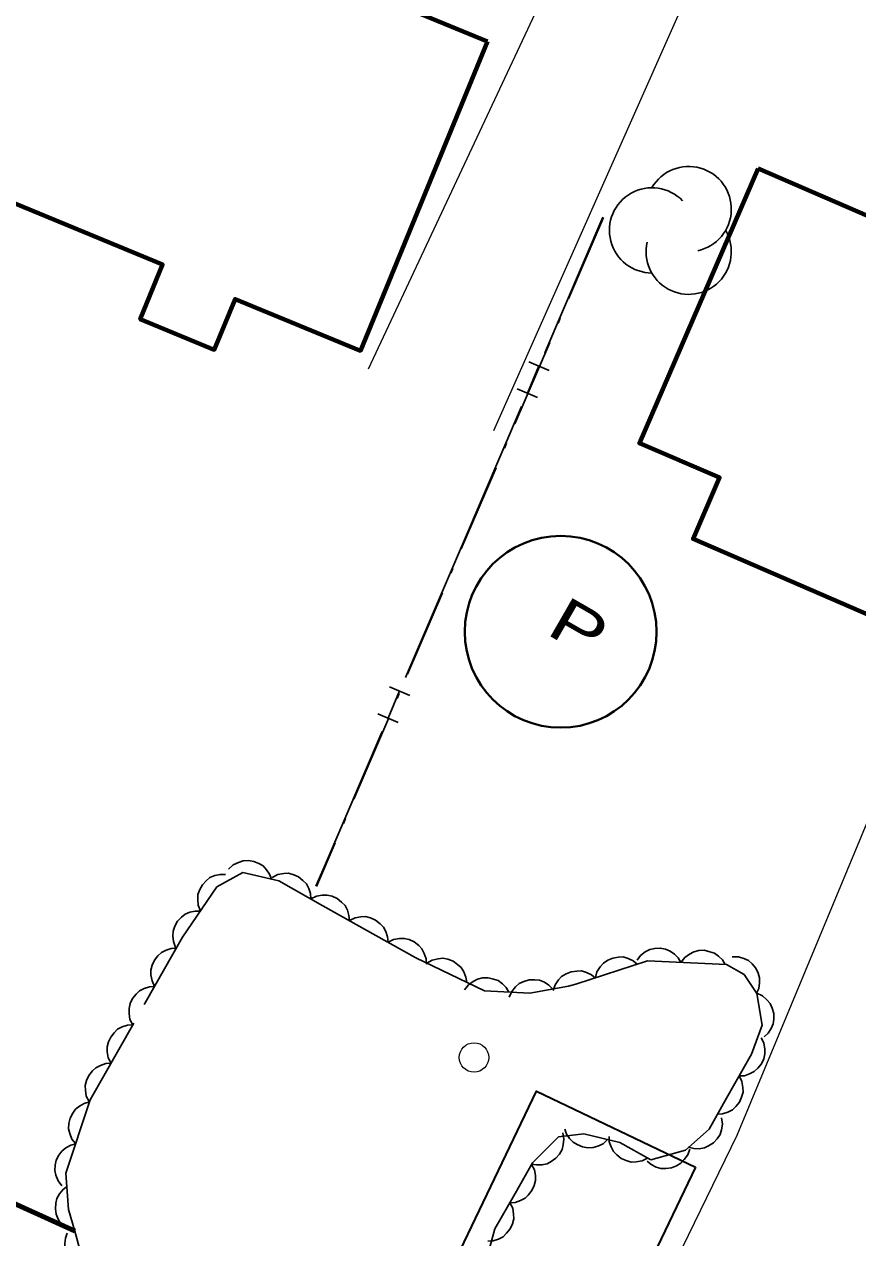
# Model space of a CAD drawing. Extents: x 355726 to 357533, y 5103782 to 5105258.
# Drawn here: x 356530.91 to 356559.19, y 5104521.9 to 5104563.09 of the extents above; entities that cross this region are included whole.
import ezdxf

# ---------------------------------------------------------------- set-up
doc = ezdxf.new("R2010")
doc.units = 0
doc.header["$LTSCALE"] = 0.6
doc.linetypes.add('DOT_DASHED', pattern=[7.7, 5, -1.2, 0.3, -1.2])
for name, color, linetype, lineweight in [('19', 7, 'Continuous', 13), ('31', 7, 'Continuous', 35), ('36', 7, 'Continuous', 13), ('37', 7, 'Continuous', 13), ('38', 7, 'Continuous', 40), ('41', 7, 'DOT_DASHED', 90), ('44', 7, 'Continuous', 25)]:
    doc.layers.add(name, color=color, linetype=linetype, lineweight=lineweight)

msp = doc.modelspace()

# ---------------------------------------------------------------- linework, layer by layer
at = {"layer": '19'}
for p, q in [((356551.45, 5104570.32), (356542.58, 5104551.38)), ((356546.84, 5104549.3), (356555.42, 5104568.63))]:
    msp.add_line(p, q, dxfattribs=at)
msp.add_lwpolyline([(356569.95, 5104562.46), (356568.17, 5104556.83), (356555.09, 5104525.37), (356544.57, 5104503.75)], dxfattribs=at)
at = {"layer": '31', "lineweight": 70}
for points in [[(356546.63, 5104562.5), (356542.31, 5104552.01), (356538.06, 5104553.76), (356537.35, 5104552.04), (356534.84, 5104553.08), (356535.6, 5104554.93), (356529.89, 5104557.29), (356527.77, 5104552.15), (356522.73, 5104554.22), (356524.95, 5104559.63), (356524.7, 5104559.73), (356528.24, 5104568.32), (356534.16, 5104565.88), (356534.78, 5104567.38), (356546.63, 5104562.5)], [(356555.81, 5104558.19), (356565.92, 5104553.82), (356561.94, 5104544.61), (356560.58, 5104545.2), (356559.63, 5104543.01), (356553.6, 5104545.62), (356554.5, 5104547.7), (356551.78, 5104548.87), (356555.81, 5104558.19)]]:
    msp.add_lwpolyline(points, close=True, dxfattribs=at)
at = {"layer": '31'}
msp.add_lwpolyline([(356553.69, 5104524.3), (356550.59, 5104517.82), (356545.19, 5104520.4), (356548.29, 5104526.88), (356553.69, 5104524.3)], close=True, dxfattribs=at)
at = {"layer": '36'}
msp.add_circle((356546.169, 5104528.02), 0.5, dxfattribs=at)
at = {"layer": '37', "linetype": 'DOT_DASHED', "lineweight": 25}
msp.add_line((356550.56, 5104556.53), (356540.82, 5104533.82), dxfattribs=at)
at = {"layer": '37', "lineweight": 25}
for p, q in [((356550.54, 5104556.54), (356548.57, 5104551.94)), ((356548.37, 5104551.49), (356547.98, 5104550.57)), ((356548.72, 5104551.34), (356548.03, 5104551.63)), ((356548.32, 5104550.42), (356547.63, 5104550.71)), ((356547.78, 5104550.11), (356545.81, 5104545.51)), ((356545.81, 5104545.51), (356543.84, 5104540.92)), ((356543.64, 5104540.46), (356543.25, 5104539.54)), ((356543.99, 5104540.31), (356543.3, 5104540.6)), ((356543.59, 5104539.39), (356542.9, 5104539.68)), ((356543.05, 5104539.08), (356541.08, 5104534.48)), ((356541.08, 5104534.48), (356540.8, 5104533.83))]:
    msp.add_line(p, q, dxfattribs=at)
at = {"layer": '38'}
msp.add_circle((356549.109, 5104542.469), 3.254, dxfattribs=at)
at = {"layer": '41'}
msp.add_lwpolyline([(356532.62, 5104522.12), (356525.67, 5104525.28), (356511.5, 5104531.67), (356511.02, 5104531.88), (356492.75, 5104539.8)], dxfattribs=at)
at = {"layer": '44'}
for points in [[(356537.84, 5104534.41), (356537.99, 5104534.56), (356538.18, 5104534.64), (356538.33, 5104534.69), (356538.51, 5104534.7), (356538.69, 5104534.67), (356538.87, 5104534.6), (356539.01, 5104534.52), (356539.13, 5104534.39), (356539.23, 5104534.24), (356539.3, 5104534.07)], [(356536.89, 5104532.99), (356536.81, 5104533.19), (356536.79, 5104533.39), (356536.8, 5104533.55), (356536.86, 5104533.72), (356536.95, 5104533.88), (356537.08, 5104534.02), (356537.2, 5104534.13), (356537.37, 5104534.19), (356537.55, 5104534.23), (356537.73, 5104534.23)], [(356539.32, 5104534.13), (356539.51, 5104534.23), (356539.71, 5104534.26), (356539.87, 5104534.27), (356540.05, 5104534.22), (356540.21, 5104534.15), (356540.36, 5104534.03), (356540.48, 5104533.91), (356540.56, 5104533.75), (356540.62, 5104533.58), (356540.63, 5104533.4)], [(356540.63, 5104533.4), (356540.82, 5104533.49), (356541.02, 5104533.53), (356541.18, 5104533.53), (356541.35, 5104533.49), (356541.52, 5104533.41), (356541.67, 5104533.29), (356541.79, 5104533.18), (356541.87, 5104533.02), (356541.92, 5104532.84), (356541.94, 5104532.67)], [(356536.04, 5104531.75), (356535.97, 5104531.95), (356535.95, 5104532.15), (356535.96, 5104532.31), (356536.01, 5104532.48), (356536.11, 5104532.64), (356536.24, 5104532.78), (356536.36, 5104532.88), (356536.52, 5104532.95), (356536.71, 5104532.99), (356536.89, 5104532.99)], [(356541.94, 5104532.67), (356542.13, 5104532.76), (356542.33, 5104532.79), (356542.49, 5104532.8), (356542.66, 5104532.76), (356542.83, 5104532.68), (356542.98, 5104532.56), (356543.1, 5104532.44), (356543.18, 5104532.29), (356543.23, 5104532.11), (356543.25, 5104531.93)], [(356543.25, 5104531.93), (356543.43, 5104532.02), (356543.64, 5104532.06), (356543.8, 5104532.06), (356543.97, 5104532.02), (356544.14, 5104531.94), (356544.29, 5104531.82), (356544.4, 5104531.71), (356544.48, 5104531.55), (356544.54, 5104531.37), (356544.55, 5104531.19)], [(356535.33, 5104530.43), (356535.24, 5104530.62), (356535.2, 5104530.82), (356535.2, 5104530.98), (356535.24, 5104531.15), (356535.32, 5104531.32), (356535.44, 5104531.47), (356535.56, 5104531.58), (356535.72, 5104531.66), (356535.89, 5104531.72), (356536.07, 5104531.73)], [(356551.7, 5104531.32), (356551.82, 5104531.48), (356551.98, 5104531.6), (356552.13, 5104531.68), (356552.3, 5104531.72), (356552.49, 5104531.73), (356552.67, 5104531.69), (356552.83, 5104531.63), (356552.97, 5104531.53), (356553.1, 5104531.4), (356553.19, 5104531.24)], [(356553.19, 5104531.24), (356553.32, 5104531.41), (356553.48, 5104531.53), (356553.63, 5104531.61), (356553.8, 5104531.65), (356553.98, 5104531.66), (356554.17, 5104531.61), (356554.33, 5104531.56), (356554.47, 5104531.46), (356554.6, 5104531.33), (356554.69, 5104531.17)], [(356544.57, 5104531.22), (356544.75, 5104531.32), (356544.95, 5104531.37), (356545.11, 5104531.39), (356545.28, 5104531.35), (356545.46, 5104531.29), (356545.61, 5104531.18), (356545.73, 5104531.07), (356545.82, 5104530.92), (356545.89, 5104530.75), (356545.92, 5104530.57)], [(356550.29, 5104530.73), (356550.34, 5104530.93), (356550.45, 5104531.1), (356550.56, 5104531.22), (356550.71, 5104531.32), (356550.88, 5104531.39), (356551.07, 5104531.42), (356551.23, 5104531.43), (356551.4, 5104531.38), (356551.57, 5104531.3), (356551.71, 5104531.19)], [(356554.93, 5104531.44), (356555.14, 5104531.44), (356555.33, 5104531.38), (356555.48, 5104531.31), (356555.61, 5104531.2), (356555.73, 5104531.05), (356555.81, 5104530.88), (356555.86, 5104530.72), (356555.86, 5104530.55), (356555.83, 5104530.36), (356555.76, 5104530.2)], [(356548.85, 5104530.29), (356548.92, 5104530.48), (356549.03, 5104530.65), (356549.14, 5104530.77), (356549.29, 5104530.86), (356549.47, 5104530.93), (356549.66, 5104530.95), (356549.82, 5104530.96), (356549.99, 5104530.9), (356550.15, 5104530.82), (356550.29, 5104530.71)], [(356534.59, 5104529.13), (356534.49, 5104529.31), (356534.46, 5104529.51), (356534.46, 5104529.68), (356534.5, 5104529.85), (356534.58, 5104530.02), (356534.7, 5104530.17), (356534.82, 5104530.28), (356534.97, 5104530.36), (356535.15, 5104530.42), (356535.33, 5104530.43)], [(356545.85, 5104530.31), (356545.98, 5104530.48), (356546.14, 5104530.6), (356546.29, 5104530.68), (356546.46, 5104530.72), (356546.65, 5104530.72), (356546.83, 5104530.68), (356546.99, 5104530.63), (356547.13, 5104530.52), (356547.26, 5104530.39), (356547.35, 5104530.24)], [(356547.36, 5104530.07), (356547.45, 5104530.26), (356547.58, 5104530.42), (356547.7, 5104530.53), (356547.86, 5104530.6), (356548.04, 5104530.65), (356548.23, 5104530.65), (356548.39, 5104530.64), (356548.56, 5104530.57), (356548.71, 5104530.47), (356548.84, 5104530.34)], [(356555.77, 5104530.2), (356555.96, 5104530.11), (356556.11, 5104529.98), (356556.22, 5104529.85), (356556.29, 5104529.69), (356556.34, 5104529.51), (356556.34, 5104529.32), (356556.32, 5104529.16), (356556.25, 5104529), (356556.15, 5104528.84), (356556.02, 5104528.72)], [(356533.85, 5104527.82), (356533.75, 5104528.01), (356533.72, 5104528.21), (356533.72, 5104528.38), (356533.76, 5104528.55), (356533.84, 5104528.71), (356533.96, 5104528.86), (356534.07, 5104528.98), (356534.23, 5104529.06), (356534.41, 5104529.11), (356534.59, 5104529.13)], [(356555.91, 5104528.69), (356556, 5104528.51), (356556.04, 5104528.3), (356556.04, 5104528.14), (356556, 5104527.97), (356555.92, 5104527.8), (356555.8, 5104527.65), (356555.68, 5104527.54), (356555.52, 5104527.46), (356555.35, 5104527.4), (356555.17, 5104527.39)], [(356533.11, 5104526.52), (356533.01, 5104526.71), (356532.98, 5104526.91), (356532.97, 5104527.07), (356533.02, 5104527.24), (356533.1, 5104527.41), (356533.22, 5104527.56), (356533.33, 5104527.67), (356533.49, 5104527.75), (356533.67, 5104527.81), (356533.85, 5104527.82)], [(356555.17, 5104527.39), (356555.26, 5104527.2), (356555.29, 5104527), (356555.3, 5104526.84), (356555.25, 5104526.67), (356555.18, 5104526.5), (356555.05, 5104526.35), (356554.94, 5104526.24), (356554.78, 5104526.16), (356554.6, 5104526.1), (356554.42, 5104526.09)], [(356532.65, 5104525.09), (356532.52, 5104525.25), (356532.45, 5104525.44), (356532.41, 5104525.6), (356532.42, 5104525.78), (356532.46, 5104525.96), (356532.55, 5104526.13), (356532.64, 5104526.26), (356532.78, 5104526.37), (356532.94, 5104526.46), (356533.12, 5104526.51)], [(356554.57, 5104525.97), (356554.6, 5104525.76), (356554.57, 5104525.56), (356554.52, 5104525.4), (356554.42, 5104525.26), (356554.3, 5104525.12), (356554.13, 5104525.02), (356553.99, 5104524.95), (356553.81, 5104524.92), (356553.63, 5104524.93), (356553.45, 5104524.97)], [(356549.18, 5104525.46), (356549.22, 5104525.25), (356549.19, 5104525.05), (356549.16, 5104524.89), (356549.07, 5104524.74), (356548.95, 5104524.6), (356548.79, 5104524.49), (356548.65, 5104524.41), (356548.47, 5104524.37), (356548.29, 5104524.37), (356548.11, 5104524.4)], [(356550.7, 5104525.23), (356550.55, 5104525.09), (356550.37, 5104525.01), (356550.21, 5104524.96), (356550.03, 5104524.95), (356549.85, 5104524.98), (356549.67, 5104525.06), (356549.53, 5104525.14), (356549.41, 5104525.27), (356549.31, 5104525.42), (356549.25, 5104525.59)], [(356532.18, 5104523.66), (356532.05, 5104523.83), (356531.98, 5104524.02), (356531.94, 5104524.18), (356531.95, 5104524.36), (356531.99, 5104524.53), (356532.08, 5104524.7), (356532.18, 5104524.84), (356532.31, 5104524.95), (356532.48, 5104525.04), (356532.65, 5104525.09)], [(356552.05, 5104524.6), (356551.87, 5104524.51), (356551.67, 5104524.48), (356551.5, 5104524.47), (356551.33, 5104524.52), (356551.16, 5104524.59), (356551.01, 5104524.71), (356550.9, 5104524.83), (356550.82, 5104524.98), (356550.76, 5104525.16), (356550.75, 5104525.34)], [(356553.49, 5104524.91), (356553.42, 5104524.71), (356553.3, 5104524.55), (356553.19, 5104524.43), (356553.04, 5104524.34), (356552.87, 5104524.27), (356552.68, 5104524.25), (356552.51, 5104524.25), (356552.35, 5104524.3), (356552.18, 5104524.39), (356552.04, 5104524.5)], [(356548.12, 5104524.39), (356548.22, 5104524.21), (356548.25, 5104524.01), (356548.26, 5104523.84), (356548.21, 5104523.67), (356548.13, 5104523.5), (356548.01, 5104523.35), (356547.9, 5104523.24), (356547.74, 5104523.16), (356547.56, 5104523.1), (356547.38, 5104523.09)], [(356532.46, 5104522.15), (356532.28, 5104522.25), (356532.14, 5104522.4), (356532.05, 5104522.53), (356531.99, 5104522.7), (356531.96, 5104522.88), (356531.98, 5104523.07), (356532.01, 5104523.23), (356532.1, 5104523.39), (356532.21, 5104523.53), (356532.35, 5104523.64)], [(356547.38, 5104523.09), (356547.48, 5104522.9), (356547.51, 5104522.7), (356547.52, 5104522.54), (356547.47, 5104522.37), (356547.39, 5104522.2), (356547.27, 5104522.05), (356547.16, 5104521.93), (356547, 5104521.85), (356546.82, 5104521.8), (356546.64, 5104521.78)], [(356533.26, 5104520.85), (356533.05, 5104520.84), (356532.85, 5104520.89), (356532.7, 5104520.95), (356532.56, 5104521.06), (356532.44, 5104521.2), (356532.35, 5104521.37), (356532.29, 5104521.52), (356532.28, 5104521.7), (356532.3, 5104521.88), (356532.36, 5104522.05)]]:
    msp.add_lwpolyline(points, dxfattribs=at)
at = {"layer": '44', "linetype": 'DOT_DASHED'}
msp.add_lwpolyline([(356532.8, 5104521.46), (356532.62, 5104522.12), (356532.41, 5104522.86), (356532.32, 5104524.09), (356533.14, 5104526.58), (356535.01, 5104529.87), (356536.28, 5104532.1), (356537.44, 5104533.81), (356538.32, 5104534.3), (356539.54, 5104534.01), (356541.04, 5104533.17), (356542.84, 5104532.16), (356544.19, 5104531.4), (356546.52, 5104530.28), (356548.06, 5104530.2), (356549.38, 5104530.44), (356549.62, 5104530.51), (356552.05, 5104531.3), (356554.74, 5104531.17), (356555.34, 5104530.83), (356555.77, 5104530.19), (356555.95, 5104529.11), (356555.59, 5104528.13), (356554.74, 5104526.64), (356554.15, 5104525.59), (356553.34, 5104524.87), (356552.17, 5104524.54), (356551.12, 5104525.13), (356549.9, 5104525.43), (356549.04, 5104525.32), (356548.15, 5104524.44), (356547.56, 5104523.4), (356546.88, 5104522.2), (356546.5, 5104520.84)], dxfattribs=at)
at = {"layer": '44'}
for centre, start, end in [((356553.454, 5104556.816), 282.2692, 149.7263), ((356552.21, 5104556.093), 44.1154, 269.804), ((356553.454, 5104555.369), 166.9369, 29.6212)]:
    msp.add_arc(centre, 1.447, start, end, dxfattribs=at)

# ---------------------------------------------------------------- texts
at = {"layer": '38', "width": 1.35}
msp.add_text('P', height=1.5, rotation=330.077, dxfattribs=at).set_placement((356548.57, 5104542.42))

doc.saveas('drawing.dxf')
